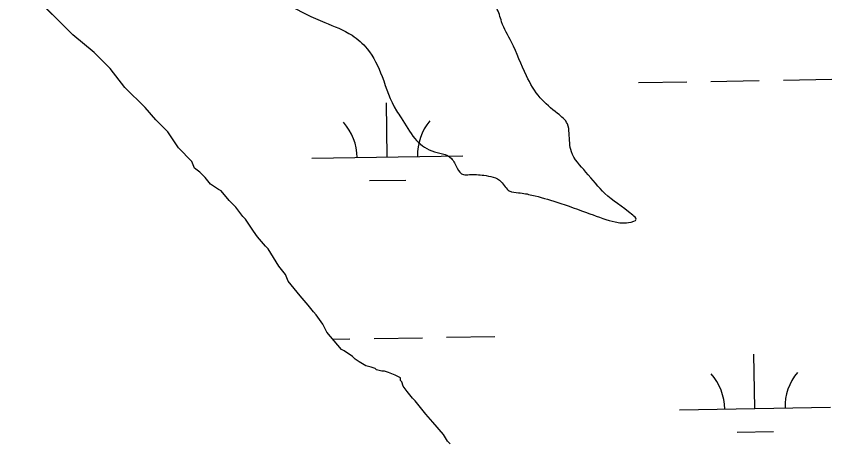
# Model space of a CAD drawing. Extents: x 3887375 to 3925618, y 296674 to 322633.
# Drawn here: x 3917310 to 3917849, y 315411 to 315693 of the extents above; entities that cross this region are included whole.
import ezdxf

# ---------------------------------------------------------------- set-up
doc = ezdxf.new("R2010")
doc.units = 0
for name, color, linetype in [('V-RIVR-EDGE', 7, 'Continuous'), ('V-TOPO-SHOR', 7, 'Continuous'), ('V-WETL-SWMP', 7, 'Continuous')]:
    doc.layers.add(name, color=color, linetype=linetype)

msp = doc.modelspace()

# ---------------------------------------------------------------- linework, layer by layer
at = {"layer": 'V-RIVR-EDGE'}
msp.add_spline([(3917108.14, 316125.8), (3917128.11, 316130.36), (3917136.16, 316127.65), (3917144.98, 316122.26), (3917155.31, 316111.1), (3917158.36, 316101.5), (3917158.33, 316091.14), (3917156, 316076.94), (3917159.41, 316058.51), (3917163.55, 316028.95), (3917165.43, 316010.14), (3917168.48, 316002.84), (3917177.68, 315997.06), (3917181.5, 315991.67), (3917182.63, 315984.38), (3917182.61, 315974.01), (3917183.36, 315965.95), (3917187.57, 315960.95), (3917194.07, 315950.96), (3917197.51, 315945.58), (3917197.87, 315938.67), (3917198.23, 315929.45), (3917202.05, 315921.38), (3917213.54, 315908.69), (3917227.32, 315895.22), (3917237.27, 315884.45), (3917244.14, 315869.47), (3917249.49, 315860.24), (3917261.37, 315852.15), (3917268.26, 315842.54), (3917268.25, 315839.47), (3917268.62, 315834.48), (3917268.21, 315823.73), (3917270.49, 315816.05), (3917279.68, 315805.67), (3917288.86, 315793.36), (3917295.74, 315781.83), (3917320.63, 315759.12), (3917339.39, 315740.27), (3917360.47, 315727.94), (3917388.08, 315719.04), (3917416.87, 315718.97), (3917444.5, 315718.52), (3917468.29, 315713.85), (3917489.75, 315701.13), (3917513.9, 315689.18), (3917531.92, 315680.69), (3917541.88, 315671.84), (3917551.81, 315653.39), (3917561.35, 315630.72), (3917564.41, 315626.11), (3917573.58, 315612.27), (3917584.69, 315604.18), (3917597.73, 315599.16), (3917601.55, 315592.62), (3917605.77, 315588.39), (3917609.6, 315588.38), (3917619.2, 315587.97), (3917630.7, 315583.72), (3917636.06, 315577.57), (3917642.2, 315576.4), (3917651.02, 315574.85), (3917667.51, 315570.2), (3917689.37, 315562.47), (3917706.25, 315557.05), (3917715.07, 315556.65), (3917720.07, 315558.94), (3917717.77, 315561.63), (3917699.38, 315575.88), (3917686.75, 315590.11), (3917677.19, 315603.57), (3917675.69, 315615.85), (3917674.55, 315622), (3917668.04, 315628.92), (3917656.55, 315639.31), (3917647.38, 315653.92), (3917637.46, 315676.2), (3917630.96, 315689.65), (3917627.53, 315698.87), (3917622.17, 315704.26), (3917610.3, 315715.04), (3917608.01, 315721.18), (3917606.5, 315731.93), (3917609.23, 315746.51), (3917611.18, 315762.24), (3917612.38, 315779.51), (3917616.64, 315794.47), (3917615.53, 315810.59), (3917609.4, 315816.75), (3917602.51, 315822.91), (3917596.37, 315825.61), (3917590.24, 315827.54), (3917588.33, 315831.39), (3917588.34, 315836.37), (3917586.04, 315838.68), (3917581.82, 315838.69), (3917575.69, 315842.93), (3917573.01, 315847.54), (3917573.41, 315850.61), (3917577.26, 315855.59), (3917576.89, 315861.73), (3917572.29, 315865.58), (3917560.01, 315867.53), (3917553.11, 315870.62), (3917551.97, 315872.93), (3917543.56, 315887.15), (3917534.75, 315896.38), (3917526.73, 315909.07), (3917517.94, 315925.59), (3917513.37, 315939.81), (3917511.1, 315954.4), (3917510.35, 315961.69), (3917506.91, 315964.77), (3917488.11, 315969.42), (3917475.84, 315974.82), (3917457.06, 315985.23), (3917445.93, 315986.41), (3917433.65, 315986.06), (3917426.74, 315985.31), (3917407.52, 315973.84), (3917392.54, 315969.66), (3917380.26, 315969.3), (3917359.92, 315970.51), (3917356.09, 315972.82), (3917341.55, 315989.74), (3917328.54, 316008.58), (3917326.66, 316023.94), (3917326.7, 316040.82), (3917328.64, 316049.26), (3917330.95, 316052.71), (3917337.48, 316055), (3917339.03, 316057.68), (3917339.04, 316061.14), (3917333.68, 316066.52), (3917322.2, 316084.21)], degree=3, dxfattribs=at)
at = {"layer": 'V-TOPO-SHOR'}
for p, q in [((3917347.02, 315680.94), (3917320.44, 315707.68)), ((3917361.21, 315669.35), (3917347.02, 315680.94)), ((3917371.84, 315658.65), (3917361.21, 315669.35)), ((3917381.58, 315646.18), (3917371.84, 315658.65)), ((3917394.87, 315632.82), (3917381.58, 315646.18)), ((3917401.96, 315624.8), (3917394.87, 315632.82)), ((3917409.93, 315616.78), (3917401.96, 315624.8)), ((3917417.01, 315606.09), (3917409.93, 315616.78)), ((3917425.87, 315597.18), (3917417.01, 315606.09)), ((3917427.63, 315592.73), (3917425.87, 315597.18)), ((3917431.18, 315590.05), (3917427.63, 315592.73)), ((3917434.72, 315586.49), (3917431.18, 315590.05)), ((3917438.26, 315582.04), (3917434.72, 315586.49)), ((3917443.59, 315578.47), (3917438.26, 315582.04)), ((3917445.36, 315577.57), (3917443.59, 315578.47)), ((3917450.67, 315571.34), (3917445.36, 315577.57)), ((3917455.1, 315566.88), (3917450.67, 315571.34)), ((3917459.53, 315560.65), (3917455.1, 315566.88)), ((3917461.3, 315558.86), (3917459.53, 315560.65)), ((3917466.61, 315550.85), (3917461.3, 315558.86)), ((3917469.27, 315547.29), (3917466.61, 315550.85)), ((3917474.58, 315541.05), (3917469.27, 315547.29)), ((3917476.35, 315539.27), (3917474.58, 315541.05)), ((3917483.43, 315527.7), (3917476.35, 315539.27)), ((3917487.85, 315522.35), (3917483.43, 315527.7)), ((3917489.62, 315517.9), (3917487.85, 315522.35)), ((3917497.59, 315508.11), (3917489.62, 315517.9)), ((3917502.9, 315501.87), (3917497.59, 315508.11)), ((3917506.44, 315497.42), (3917502.9, 315501.87)), ((3917508.21, 315495.63), (3917506.44, 315497.42)), ((3917512.64, 315489.4), (3917508.21, 315495.63)), ((3917515.29, 315484.06), (3917512.64, 315489.4)), ((3917525.03, 315472.48), (3917515.29, 315484.06)), ((3917526.81, 315471.59), (3917525.03, 315472.48)), ((3917532.13, 315468.02), (3917526.81, 315471.59)), ((3917533.9, 315466.23), (3917532.13, 315468.02)), ((3917536.56, 315464.45), (3917533.9, 315466.23)), ((3917541, 315461.77), (3917536.56, 315464.45)), ((3917544.55, 315460.87), (3917541, 315461.77)), ((3917547.21, 315459.97), (3917544.55, 315460.87)), ((3917548.1, 315459.08), (3917547.21, 315459.97)), ((3917551.65, 315458.18), (3917548.1, 315459.08)), ((3917553.43, 315458.18), (3917551.65, 315458.18)), ((3917556.09, 315457.28), (3917553.43, 315458.18)), ((3917560.53, 315455.49), (3917556.09, 315457.28)), ((3917564.08, 315453.71), (3917560.53, 315455.49)), ((3917564.07, 315451.93), (3917564.08, 315453.71)), ((3917564.96, 315451.04), (3917564.07, 315451.93)), ((3917565.84, 315448.37), (3917564.96, 315451.04)), ((3917568.49, 315444.8), (3917565.84, 315448.37)), ((3917572.04, 315440.35), (3917568.49, 315444.8)), ((3917573.81, 315438.57), (3917572.04, 315440.35)), ((3917580.89, 315429.66), (3917573.81, 315438.57)), ((3917585.32, 315424.32), (3917580.89, 315429.66)), ((3917592.4, 315416.3), (3917585.32, 315424.32)), ((3917595.06, 315411.85), (3917592.4, 315416.3)), ((3917596.83, 315410.07), (3917595.06, 315411.85))]:
    msp.add_line(p, q, dxfattribs=at)
at = {"layer": 'V-WETL-SWMP'}
for p, q in [((3917769.51, 315650.17), (3917801.51, 315650.72)), ((3917817.5, 315651), (3917849.5, 315651.55)), ((3917721.52, 315649.35), (3917753.51, 315649.9)), ((3917555.27, 315600.06), (3917554.66, 315636.05)), ((3917505.28, 315599.2), (3917605.27, 315600.92)), ((3917543.54, 315584.43), (3917567.54, 315584.84)), ((3917519.25, 315479.35), (3917530.49, 315479.55)), ((3917546.49, 315479.82), (3917578.49, 315480.37)), ((3917594.49, 315480.64), (3917626.48, 315481.19)), ((3917798.64, 315433.4), (3917798.02, 315469.39)), ((3917748.65, 315432.54), (3917848.64, 315434.26)), ((3917786.91, 315417.76), (3917810.91, 315418.18))]:
    msp.add_line(p, q, dxfattribs=at)
for points in [[(3917489.62, 315517.9), (3917487.85, 315522.35), (3917483.43, 315527.7), (3917476.35, 315539.27), (3917474.58, 315541.05), (3917469.27, 315547.29), (3917466.61, 315550.85), (3917461.3, 315558.86), (3917459.53, 315560.65), (3917455.1, 315566.88), (3917450.67, 315571.34), (3917445.36, 315577.57), (3917443.59, 315578.47), (3917438.26, 315582.04), (3917434.72, 315586.49), (3917431.18, 315590.05), (3917427.63, 315592.73), (3917425.87, 315597.18), (3917417.01, 315606.09), (3917409.93, 315616.78), (3917401.96, 315624.8), (3917394.87, 315632.82), (3917381.58, 315646.18), (3917371.84, 315658.65), (3917361.21, 315669.35), (3917347.02, 315680.94), (3917320.44, 315707.68)], [(3917596.83, 315410.07), (3917595.06, 315411.85), (3917592.4, 315416.3), (3917585.32, 315424.32), (3917580.89, 315429.66), (3917573.81, 315438.57), (3917572.04, 315440.35), (3917568.49, 315444.8), (3917565.84, 315448.37), (3917564.96, 315451.04), (3917564.07, 315451.93), (3917564.08, 315453.71), (3917560.53, 315455.49), (3917556.09, 315457.28), (3917553.43, 315458.18), (3917551.65, 315458.18), (3917548.1, 315459.08), (3917547.21, 315459.97), (3917544.55, 315460.87), (3917541, 315461.77), (3917536.56, 315464.45), (3917533.9, 315466.23), (3917532.13, 315468.02), (3917526.81, 315471.59), (3917525.03, 315472.48), (3917515.29, 315484.06), (3917512.64, 315489.4), (3917508.21, 315495.63), (3917506.44, 315497.42), (3917502.9, 315501.87), (3917497.59, 315508.11), (3917489.62, 315517.9)]]:
    msp.add_lwpolyline(points, dxfattribs=at)
for centre, start, end in [((3917610.5, 315601.48), 140.2115, 181.7552), ((3917500.03, 315599.59), 0.2115, 41.7552), ((3917743.4, 315432.93), 0.2115, 41.7552), ((3917853.87, 315434.82), 140.2115, 181.7552)]:
    msp.add_arc(centre, 35.25, start, end, dxfattribs=at)

doc.saveas('drawing.dxf')
